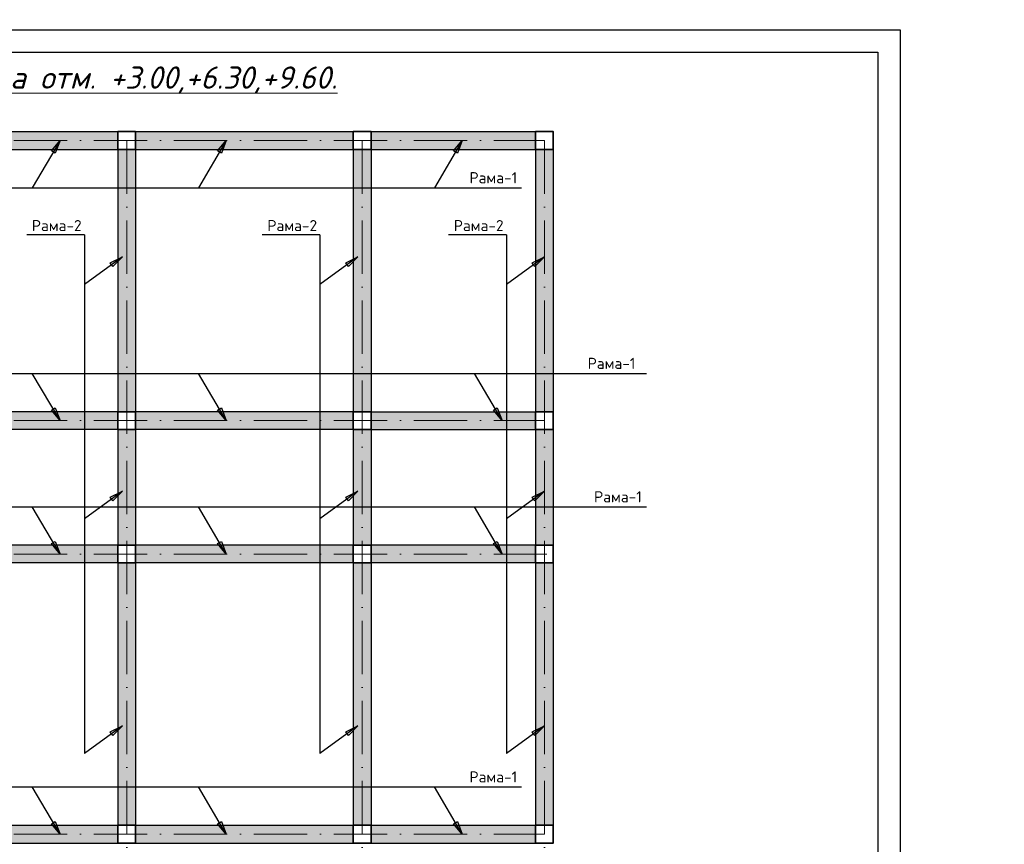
# Model space of a CAD drawing. Header units: millimetres. Extents: x 363306 to 7757304, y 1022887 to 1207196.
# Tile 483 of 656: x 1821895 to 1844054, y 1070363 to 1088906. Entities that reach past the tile are written whole.
import ezdxf

# ---------------------------------------------------------------- set-up
doc = ezdxf.new("R2010")
doc.units = ezdxf.units.MM
doc.linetypes.add('ACAD_ISO10W100', pattern=[18, 12, -3, 0, -3])
for name, color, linetype, lineweight in [('.', 7, 'Continuous', 15), ('размеры', 12, 'Continuous', 15), ('Я-1', 7, 'Continuous', 20)]:
    doc.layers.add(name, color=color, linetype=linetype, lineweight=lineweight)
doc.layers.add('0 @ 100', color=7, linetype='Continuous')
doc.layers.add('O3SAD', color=1, linetype='Continuous')
doc.styles.add('GOST 2.304', font='CS_Gost2304.shx')
doc.styles.add('iso', font='isocpeur.TTF')
doc.styles.get("Standard").update_dxf_attribs({"font": 'isocpeui.ttf'})
doc.styles.add('ГОСТ 2.304', font='isocpeui.ttf')

msp = doc.modelspace()

# ---------------------------------------------------------------- hatches: boundary and pattern name
at = {"layer": '.', "lineweight": 0}
h = msp.add_hatch(dxfattribs=at)
h.set_pattern_fill('ANSI35', color=256, scale=25)
h.set_pattern_definition([(45, (764352.43, -731174.03), (-112.253202, 112.253202), []), (45, (764464.68, -731174.03), (-112.253202, 112.253202), [198.4375, -39.6875, 0, -39.6875])])
h.paths.add_polyline_path([(1810602.505, 1085990.165), (1807602.505, 1085990.165)], flags=16)
h.paths.add_polyline_path([(1810602.505, 1086390.165), (1807602.505, 1086390.165), (1807602.505, 1085990.165), (1810602.505, 1085990.165)])
h.paths.add_polyline_path([(1816602.505, 1085990.165), (1811002.505, 1085990.165), (1811002.505, 1085990.165)], flags=16)
h.paths.add_polyline_path([(1816602.505, 1086390.165), (1811002.505, 1086390.165), (1811002.505, 1085990.165), (1816602.505, 1085990.165)])
h.paths.add_polyline_path([(1820002.505, 1085990.165), (1817002.505, 1085990.165)], flags=16)
h.paths.add_polyline_path([(1820002.505, 1086390.165), (1817002.505, 1086390.165), (1817002.505, 1085990.165), (1820002.505, 1085990.165)])
h.paths.add_polyline_path([(1824102.505, 1086390.165), (1820402.505, 1086390.165), (1820402.505, 1085990.165), (1824102.505, 1085990.165)])
h.paths.add_polyline_path([(1823352.127, 1086390.165), (1820402.505, 1086390.165), (1823402.505, 1086390.165)], flags=16)
h.paths.add_polyline_path([(1829402.505, 1086390.165), (1824502.505, 1086390.165), (1824502.505, 1085990.165), (1829402.505, 1085990.165)])
h.paths.add_polyline_path([(1829402.505, 1086390.165), (1824502.505, 1086390.165), (1824502.505, 1086390.165), (1829402.505, 1086390.165)], flags=16)
h.paths.add_polyline_path([(1832802.505, 1085990.165), (1829802.505, 1085990.165)], flags=17)
h.paths.add_polyline_path([(1833502.505, 1086390.165), (1829802.505, 1086390.165), (1829802.505, 1085990.165), (1833502.505, 1085990.165)])
at = {"layer": '.', "lineweight": 0, "transparency": 33554687}
h = msp.add_hatch(dxfattribs=at)
h.set_pattern_fill('ANSI35', color=256, scale=25)
h.set_pattern_definition([(45, (755652.43, -746474.03), (-112.253202, 112.253202), []), (45, (755764.68, -746474.03), (-112.253202, 112.253202), [198.4375, -39.6875, 0, -39.6875])])
h.paths.add_polyline_path([(1824502.505, 1085990.165), (1824102.505, 1085990.165), (1824102.505, 1080090.165), (1824502.505, 1080090.165)])
h.paths.add_polyline_path([(1824502.505, 1085990.165), (1824502.505, 1080090.165)], flags=17)
h.paths.add_polyline_path([(1824502.505, 1079690.165), (1824502.505, 1079690.165), (1824502.505, 1077090.165), (1824502.505, 1077090.165)], flags=17)
h.paths.add_polyline_path([(1824502.505, 1079690.165), (1824102.505, 1079690.165), (1824102.505, 1077090.165), (1824502.505, 1077090.165)])
h.paths.add_polyline_path([(1824502.505, 1076690.165), (1824102.505, 1076690.165), (1824102.505, 1070790.165), (1824502.505, 1070790.165)])
h.paths.add_polyline_path([(1824502.505, 1076690.165), (1824502.505, 1076690.165), (1824502.505, 1070790.165), (1824502.505, 1070790.165)], flags=16)
h = msp.add_hatch(dxfattribs=at)
h.set_pattern_fill('ANSI35', color=256, scale=25)
h.set_pattern_definition([(45, (760952.43, -746474.03), (-112.253202, 112.253202), []), (45, (761064.68, -746474.03), (-112.253202, 112.253202), [198.4375, -39.6875, 0, -39.6875])])
h.paths.add_polyline_path([(1829802.505, 1085990.165), (1829402.505, 1085990.165), (1829402.505, 1080090.165), (1829802.505, 1080090.165)])
h.paths.add_polyline_path([(1829802.505, 1085990.165), (1829802.505, 1080090.165)], flags=17)
h.paths.add_polyline_path([(1829802.505, 1079690.165), (1829802.505, 1079690.165), (1829802.505, 1077090.165), (1829802.505, 1077090.165)], flags=17)
h.paths.add_polyline_path([(1829802.505, 1079690.165), (1829402.505, 1079690.165), (1829402.505, 1077090.165), (1829802.505, 1077090.165)])
h.paths.add_polyline_path([(1829802.505, 1076690.165), (1829402.505, 1076690.165), (1829402.505, 1070790.165), (1829802.505, 1070790.165)])
h.paths.add_polyline_path([(1829802.505, 1076690.165), (1829802.505, 1076690.165), (1829802.505, 1070790.165), (1829802.505, 1070790.165)], flags=16)
h = msp.add_hatch(dxfattribs=at)
h.set_pattern_fill('ANSI35', color=256, scale=25)
h.set_pattern_definition([(45, (765052.43, -746474.03), (-112.253202, 112.253202), []), (45, (765164.68, -746474.03), (-112.253202, 112.253202), [198.4375, -39.6875, 0, -39.6875])])
h.paths.add_polyline_path([(1833902.505, 1085990.165), (1833502.505, 1085990.165), (1833502.505, 1080090.165), (1833902.505, 1080090.165)])
h.paths.add_polyline_path([(1833902.505, 1085990.165), (1833902.505, 1080090.165)], flags=17)
h.paths.add_polyline_path([(1833902.505, 1079690.165), (1833902.505, 1079690.165), (1833902.505, 1077090.165), (1833902.505, 1077090.165)], flags=17)
h.paths.add_polyline_path([(1833902.505, 1079690.165), (1833502.505, 1079690.165), (1833502.505, 1077090.165), (1833902.505, 1077090.165)])
h.paths.add_polyline_path([(1833902.505, 1076690.165), (1833502.505, 1076690.165), (1833502.505, 1070790.165), (1833902.505, 1070790.165)])
h.paths.add_polyline_path([(1833902.505, 1076690.165), (1833902.505, 1076690.165), (1833902.505, 1070790.165), (1833902.505, 1070790.165)], flags=16)
at = {"layer": '.', "lineweight": 0}
h = msp.add_hatch(dxfattribs=at)
h.set_pattern_fill('ANSI35', color=256, scale=25)
h.set_pattern_definition([(45, (764352.43, -737474.03), (-112.253202, 112.253202), []), (45, (764464.68, -737474.03), (-112.253202, 112.253202), [198.4375, -39.6875, 0, -39.6875])])
h.paths.add_polyline_path([(1810602.505, 1079690.165), (1807602.505, 1079690.165)], flags=16)
h.paths.add_polyline_path([(1810602.505, 1080090.165), (1807602.505, 1080090.165), (1807602.505, 1079690.165), (1810602.505, 1079690.165)])
h.paths.add_polyline_path([(1816602.505, 1079690.165), (1811002.505, 1079690.165), (1811002.505, 1079690.165)], flags=16)
h.paths.add_polyline_path([(1816602.505, 1080090.165), (1811002.505, 1080090.165), (1811002.505, 1079690.165), (1816602.505, 1079690.165)])
h.paths.add_polyline_path([(1820002.505, 1079690.165), (1817002.505, 1079690.165)], flags=16)
h.paths.add_polyline_path([(1820002.505, 1080090.165), (1817002.505, 1080090.165), (1817002.505, 1079690.165), (1820002.505, 1079690.165)])
h.paths.add_polyline_path([(1824102.505, 1080090.165), (1820402.505, 1080090.165), (1820402.505, 1079690.165), (1824102.505, 1079690.165)])
h.paths.add_polyline_path([(1823352.127, 1080090.165), (1820402.505, 1080090.165), (1823402.505, 1080090.165)], flags=16)
h.paths.add_polyline_path([(1829402.505, 1080090.165), (1824502.505, 1080090.165), (1824502.505, 1079690.165), (1829402.505, 1079690.165)])
h.paths.add_polyline_path([(1829402.505, 1080090.165), (1824502.505, 1080090.165), (1824502.505, 1080090.165), (1829402.505, 1080090.165)], flags=16)
h.paths.add_polyline_path([(1832802.505, 1079690.165), (1829802.505, 1079690.165)], flags=17)
h.paths.add_polyline_path([(1833502.505, 1080090.165), (1829802.505, 1080090.165), (1829802.505, 1079690.165), (1833502.505, 1079690.165)])
h = msp.add_hatch(dxfattribs=at)
h.set_pattern_fill('ANSI35', color=256, scale=25)
h.set_pattern_definition([(45, (764352.43, -740474.03), (-112.253202, 112.253202), []), (45, (764464.68, -740474.03), (-112.253202, 112.253202), [198.4375, -39.6875, 0, -39.6875])])
h.paths.add_polyline_path([(1810602.505, 1076690.165), (1807602.505, 1076690.165)], flags=16)
h.paths.add_polyline_path([(1810602.505, 1077090.165), (1807602.505, 1077090.165), (1807602.505, 1076690.165), (1810602.505, 1076690.165)])
h.paths.add_polyline_path([(1816602.505, 1076690.165), (1811002.505, 1076690.165), (1811002.505, 1076690.165)], flags=16)
h.paths.add_polyline_path([(1816602.505, 1077090.165), (1811002.505, 1077090.165), (1811002.505, 1076690.165), (1816602.505, 1076690.165)])
h.paths.add_polyline_path([(1820002.505, 1076690.165), (1817002.505, 1076690.165)], flags=16)
h.paths.add_polyline_path([(1820002.505, 1077090.165), (1817002.505, 1077090.165), (1817002.505, 1076690.165), (1820002.505, 1076690.165)])
h.paths.add_polyline_path([(1824102.505, 1077090.165), (1820402.505, 1077090.165), (1820402.505, 1076690.165), (1824102.505, 1076690.165)])
h.paths.add_polyline_path([(1823352.127, 1077090.165), (1820402.505, 1077090.165), (1823402.505, 1077090.165)], flags=16)
h.paths.add_polyline_path([(1829402.505, 1077090.165), (1824502.505, 1077090.165), (1824502.505, 1076690.165), (1829402.505, 1076690.165)])
h.paths.add_polyline_path([(1829402.505, 1077090.165), (1824502.505, 1077090.165), (1824502.505, 1077090.165), (1829402.505, 1077090.165)], flags=16)
h.paths.add_polyline_path([(1832802.505, 1076690.165), (1829802.505, 1076690.165)], flags=17)
h.paths.add_polyline_path([(1833502.505, 1077090.165), (1829802.505, 1077090.165), (1829802.505, 1076690.165), (1833502.505, 1076690.165)])
h = msp.add_hatch(dxfattribs=at)
h.set_pattern_fill('ANSI35', color=256, scale=25)
h.set_pattern_definition([(45, (764352.43, -746774.03), (-112.253202, 112.253202), []), (45, (764464.68, -746774.03), (-112.253202, 112.253202), [198.4375, -39.6875, 0, -39.6875])])
h.paths.add_polyline_path([(1810602.505, 1070390.165), (1807602.505, 1070390.165)], flags=16)
h.paths.add_polyline_path([(1810602.505, 1070790.165), (1807602.505, 1070790.165), (1807602.505, 1070390.165), (1810602.505, 1070390.165)])
h.paths.add_polyline_path([(1816602.505, 1070390.165), (1811002.505, 1070390.165), (1811002.505, 1070390.165)], flags=16)
h.paths.add_polyline_path([(1816602.505, 1070790.165), (1811002.505, 1070790.165), (1811002.505, 1070390.165), (1816602.505, 1070390.165)])
h.paths.add_polyline_path([(1820002.505, 1070390.165), (1817002.505, 1070390.165)], flags=16)
h.paths.add_polyline_path([(1820002.505, 1070790.165), (1817002.505, 1070790.165), (1817002.505, 1070390.165), (1820002.505, 1070390.165)])
h.paths.add_polyline_path([(1824102.505, 1070790.165), (1820402.505, 1070790.165), (1820402.505, 1070390.165), (1824102.505, 1070390.165)])
h.paths.add_polyline_path([(1823352.127, 1070790.165), (1820402.505, 1070790.165), (1823402.505, 1070790.165)], flags=16)
h.paths.add_polyline_path([(1829402.505, 1070790.165), (1824502.505, 1070790.165), (1824502.505, 1070390.165), (1829402.505, 1070390.165)])
h.paths.add_polyline_path([(1829402.505, 1070790.165), (1824502.505, 1070790.165), (1824502.505, 1070790.165), (1829402.505, 1070790.165)], flags=16)
h.paths.add_polyline_path([(1832802.505, 1070390.165), (1829802.505, 1070390.165)], flags=17)
h.paths.add_polyline_path([(1833502.505, 1070790.165), (1829802.505, 1070790.165), (1829802.505, 1070390.165), (1833502.505, 1070390.165)])

# ---------------------------------------------------------------- linework, layer by layer
at = {"lineweight": 30, "ltscale": 100}
for p, q in [((1820402.505, 1086390.165), (1824102.505, 1086390.165)), ((1824502.505, 1086390.165), (1829402.505, 1086390.165)), ((1829802.505, 1086390.165), (1833502.505, 1086390.165)), ((1820402.505, 1085990.165), (1824102.505, 1085990.165)), ((1824102.505, 1085990.165), (1824102.505, 1080090.165)), ((1824502.505, 1085990.165), (1829402.505, 1085990.165)), ((1824502.505, 1085990.165), (1824502.505, 1080090.165)), ((1829402.505, 1085990.165), (1829402.505, 1080090.165)), ((1829802.505, 1085990.165), (1833502.505, 1085990.165)), ((1829802.505, 1085990.165), (1829802.505, 1080090.165)), ((1833502.505, 1085990.165), (1833502.505, 1080090.165)), ((1833902.505, 1085990.165), (1833902.505, 1080090.165)), ((1824102.505, 1080090.165), (1820402.505, 1080090.165)), ((1829402.505, 1080090.165), (1824502.505, 1080090.165)), ((1829802.505, 1080090.165), (1833502.505, 1080090.165)), ((1824102.505, 1079690.165), (1820402.505, 1079690.165)), ((1824102.505, 1079690.165), (1824102.505, 1077090.165)), ((1829402.505, 1079690.165), (1824502.505, 1079690.165)), ((1824502.505, 1079690.165), (1824502.505, 1077090.165)), ((1829402.505, 1079690.165), (1829402.505, 1077090.165)), ((1829802.505, 1079690.165), (1833502.505, 1079690.165)), ((1829802.505, 1079690.165), (1829802.505, 1077090.165)), ((1833502.505, 1079690.165), (1833502.505, 1077090.165)), ((1833902.505, 1079690.165), (1833902.505, 1077090.165)), ((1824102.505, 1077090.165), (1820402.505, 1077090.165)), ((1829402.505, 1077090.165), (1824502.505, 1077090.165)), ((1833502.505, 1077090.165), (1829802.505, 1077090.165)), ((1824102.505, 1076690.165), (1820402.505, 1076690.165)), ((1824102.505, 1076690.165), (1824102.505, 1070790.165)), ((1829402.505, 1076690.165), (1824502.505, 1076690.165)), ((1824502.505, 1076690.165), (1824502.505, 1070790.165)), ((1829402.505, 1076690.165), (1829402.505, 1070790.165)), ((1833502.505, 1076690.165), (1829788.236, 1076690.165)), ((1829802.505, 1076690.165), (1829802.505, 1070790.165)), ((1833502.505, 1076690.165), (1833502.505, 1070790.165)), ((1833902.505, 1076690.165), (1833902.505, 1070790.165)), ((1820402.505, 1070790.165), (1824102.505, 1070790.165)), ((1824502.505, 1070790.165), (1829402.505, 1070790.165)), ((1829802.505, 1070790.165), (1833502.505, 1070790.165)), ((1820402.505, 1070390.165), (1824102.505, 1070390.165)), ((1824502.505, 1070390.165), (1829402.505, 1070390.165)), ((1829802.505, 1070390.165), (1833502.505, 1070390.165))]:
    msp.add_line(p, q, dxfattribs=at)
at = {"color": 1, "linetype": 'ACAD_ISO10W100', "lineweight": 9, "ltscale": 100}
for p, q in [((1803762.497, 1086190.165), (1833702.505, 1086190.165)), ((1824302.505, 1086190.165), (1824302.505, 1069058.786)), ((1829602.505, 1086190.165), (1829602.505, 1069058.786)), ((1833702.505, 1086190.165), (1833702.505, 1069058.786)), ((1803762.497, 1079890.165), (1833702.505, 1079890.165)), ((1803762.497, 1076890.165), (1833756.076, 1076890.165)), ((1803762.497, 1070590.165), (1833702.505, 1070590.165))]:
    msp.add_line(p, q, dxfattribs=at)
at = {"lineweight": 25, "ltscale": 100}
for p, q in [((1822607.528, 1085956.55), (1822803.033, 1086190.165)), ((1822803.033, 1086190.165), (1822694.236, 1085905.627)), ((1826348.993, 1085956.55), (1826544.498, 1086190.165)), ((1826544.498, 1086190.165), (1826435.702, 1085905.627)), ((1831659.543, 1085956.55), (1831855.049, 1086190.165)), ((1831855.049, 1086190.165), (1831746.252, 1085905.627)), ((1822694.236, 1085905.627), (1822607.528, 1085956.55)), ((1826435.702, 1085905.627), (1826348.993, 1085956.55)), ((1831746.252, 1085905.627), (1831659.543, 1085956.55)), ((1823933.656, 1083439.83), (1824206.17, 1083575.971)), ((1823992.826, 1083358.525), (1823933.656, 1083439.83)), ((1824206.17, 1083575.971), (1823992.826, 1083358.525)), ((1829233.656, 1083439.83), (1829506.17, 1083575.971)), ((1829292.826, 1083358.525), (1829233.656, 1083439.83)), ((1829506.17, 1083575.971), (1829292.826, 1083358.525)), ((1833429.991, 1083439.83), (1833702.505, 1083575.971)), ((1833489.161, 1083358.525), (1833429.991, 1083439.83)), ((1833702.505, 1083575.971), (1833489.161, 1083358.525)), ((1822607.528, 1080123.779), (1822694.236, 1080174.702)), ((1822803.033, 1079890.165), (1822607.528, 1080123.779)), ((1822694.236, 1080174.702), (1822803.033, 1079890.165)), ((1826348.993, 1080123.779), (1826435.701, 1080174.702)), ((1826544.498, 1079890.165), (1826348.993, 1080123.779)), ((1826435.701, 1080174.702), (1826544.498, 1079890.165)), ((1832557.327, 1080123.779), (1832644.036, 1080174.702)), ((1832752.833, 1079890.165), (1832557.327, 1080123.779)), ((1832644.036, 1080174.702), (1832752.833, 1079890.165)), ((1823933.656, 1078167.702), (1824206.17, 1078303.843)), ((1824206.17, 1078303.843), (1823992.826, 1078086.397)), ((1829233.656, 1078167.702), (1829506.17, 1078303.843)), ((1829506.17, 1078303.843), (1829292.826, 1078086.397)), ((1833429.991, 1078167.702), (1833702.505, 1078303.843)), ((1833702.505, 1078303.843), (1833489.161, 1078086.397)), ((1823992.826, 1078086.397), (1823933.656, 1078167.702)), ((1829292.826, 1078086.397), (1829233.656, 1078167.702)), ((1833489.161, 1078086.397), (1833429.991, 1078167.702)), ((1822607.528, 1077123.779), (1822694.236, 1077174.702)), ((1822694.236, 1077174.702), (1822803.033, 1076890.165)), ((1826348.993, 1077123.779), (1826435.701, 1077174.702)), ((1826435.701, 1077174.702), (1826544.498, 1076890.165)), ((1832557.327, 1077123.779), (1832644.036, 1077174.702)), ((1832644.036, 1077174.702), (1832752.833, 1076890.165)), ((1822803.033, 1076890.165), (1822607.528, 1077123.779)), ((1826544.498, 1076890.165), (1826348.993, 1077123.779)), ((1832752.833, 1076890.165), (1832557.327, 1077123.779)), ((1823933.656, 1072892.222), (1824206.17, 1073028.363)), ((1824206.17, 1073028.363), (1823992.826, 1072810.917)), ((1829233.656, 1072892.222), (1829506.17, 1073028.363)), ((1829506.17, 1073028.363), (1829292.826, 1072810.917)), ((1833429.991, 1072892.222), (1833702.505, 1073028.363)), ((1833702.505, 1073028.363), (1833489.161, 1072810.917)), ((1823992.826, 1072810.917), (1823933.656, 1072892.222)), ((1829292.826, 1072810.917), (1829233.656, 1072892.222)), ((1833489.161, 1072810.917), (1833429.991, 1072892.222)), ((1822607.528, 1070823.779), (1822694.236, 1070874.702)), ((1822803.033, 1070590.165), (1822607.528, 1070823.779)), ((1822694.236, 1070874.702), (1822803.033, 1070590.165)), ((1826348.993, 1070823.779), (1826435.701, 1070874.702)), ((1826544.498, 1070590.165), (1826348.993, 1070823.779)), ((1826435.701, 1070874.702), (1826544.498, 1070590.165)), ((1831659.543, 1070823.779), (1831746.252, 1070874.702)), ((1831855.049, 1070590.165), (1831659.543, 1070823.779)), ((1831746.252, 1070874.702), (1831855.049, 1070590.165))]:
    msp.add_line(p, q, dxfattribs=at)
at = {"lineweight": 30}
msp.add_lwpolyline([(1801706.348, 1088178.072), (1841206.348, 1088178.072), (1841206.348, 1059478.072), (1801706.348, 1059478.072)], close=True, dxfattribs=at)
at = {"lineweight": 25, "ltscale": 100}
for points in [[(1822803.033, 1086190.165), (1822178.992, 1085127.576)], [(1826544.498, 1086190.165), (1825920.457, 1085127.576)], [(1831855.049, 1086190.165), (1831231.008, 1085127.576)], [(1808447.08, 1085127.576), (1833186.58, 1085127.576)], [(1823352.833, 1084071.831), (1822052.039, 1084071.831)], [(1823352.833, 1084071.831), (1823352.833, 1072407.34)], [(1828652.833, 1084071.831), (1827352.039, 1084071.831)], [(1828652.833, 1084071.831), (1828652.833, 1072407.34)], [(1832849.168, 1084071.831), (1831548.374, 1084071.831)], [(1832849.168, 1084071.831), (1832849.168, 1072407.34)], [(1824206.17, 1083575.971), (1823352.833, 1082954.948)], [(1829506.17, 1083575.971), (1828652.833, 1082954.948)], [(1833702.505, 1083575.971), (1832849.168, 1082954.948)], [(1808447.08, 1080952.753), (1836004.445, 1080952.753)], [(1822803.033, 1079890.165), (1822178.992, 1080952.753)], [(1826544.498, 1079890.165), (1825920.457, 1080952.753)], [(1832752.833, 1079890.165), (1832128.791, 1080952.753)], [(1824206.17, 1078303.843), (1823352.833, 1077682.82)], [(1829506.17, 1078303.843), (1828652.833, 1077682.82)], [(1833702.505, 1078303.843), (1832849.168, 1077682.82)], [(1808447.08, 1077952.754), (1836004.445, 1077952.754)], [(1822803.033, 1076890.165), (1822178.992, 1077952.754)], [(1826544.498, 1076890.165), (1825920.457, 1077952.754)], [(1832752.833, 1076890.165), (1832128.791, 1077952.754)], [(1824206.17, 1073028.363), (1823352.833, 1072407.34)], [(1829506.17, 1073028.363), (1828652.833, 1072407.34)], [(1833702.505, 1073028.363), (1832849.168, 1072407.34)], [(1808447.08, 1071652.753), (1833186.58, 1071652.753)], [(1822803.033, 1070590.165), (1822178.992, 1071652.753)], [(1826544.498, 1070590.165), (1825920.457, 1071652.753)], [(1831855.049, 1070590.165), (1831231.007, 1071652.753)]]:
    msp.add_lwpolyline(points, dxfattribs=at)
at = {"layer": 'O3SAD', "color": 1}
msp.add_lwpolyline([(1799706.348, 1088678.072), (1841706.348, 1088678.072), (1841706.348, 1058978.072), (1799706.348, 1058978.072)], close=True, dxfattribs=at)
at = {"layer": 'размеры', "lineweight": 35, "ltscale": 5}
for points in [[(1824502.505, 1085990.165), (1824102.505, 1085990.165), (1824102.505, 1086390.165), (1824502.505, 1086390.165)], [(1829402.505, 1085990.165), (1829802.505, 1085990.165), (1829802.505, 1086390.165), (1829402.505, 1086390.165)], [(1833502.505, 1085990.165), (1833902.505, 1085990.165), (1833902.505, 1086390.165), (1833502.505, 1086390.165)], [(1824502.505, 1079690.165), (1824102.505, 1079690.165), (1824102.505, 1080090.165), (1824502.505, 1080090.165)], [(1829402.505, 1079690.165), (1829802.505, 1079690.165), (1829802.505, 1080090.165), (1829402.505, 1080090.165)], [(1833502.505, 1079690.165), (1833902.505, 1079690.165), (1833902.505, 1080090.165), (1833502.505, 1080090.165)], [(1824502.505, 1076690.165), (1824102.505, 1076690.165), (1824102.505, 1077090.165), (1824502.505, 1077090.165)], [(1829402.505, 1076690.165), (1829802.505, 1076690.165), (1829802.505, 1077090.165), (1829402.505, 1077090.165)], [(1833502.505, 1076690.165), (1833902.505, 1076690.165), (1833902.505, 1077090.165), (1833502.505, 1077090.165)], [(1824502.505, 1070790.165), (1824102.505, 1070790.165), (1824102.505, 1070390.165), (1824502.505, 1070390.165)], [(1824502.505, 1070790.165), (1824102.505, 1070790.165), (1824102.505, 1070390.165), (1824502.505, 1070390.165)], [(1829402.505, 1070790.165), (1829802.505, 1070790.165), (1829802.505, 1070390.165), (1829402.505, 1070390.165)], [(1833502.505, 1070790.165), (1833902.505, 1070790.165), (1833902.505, 1070390.165), (1833502.505, 1070390.165)]]:
    msp.add_lwpolyline(points, close=True, dxfattribs=at)

# ---------------------------------------------------------------- texts
at = {"lineweight": 9, "char_height": 400, "attachment_point": 1, "style": 'iso'}
for s, insert, width in [('\\pi1171.712;Крепежный \\P\\pi762.472;элемент КЭ-1', (1382779.98, 1087540.128), 5098.88054), ('\\pi1764.372;Примерных вид для\\P\\pi488.236;стена монтажа (Газоблок)', (1134531.899, 1087474.922, 0), 9717.00309), ('\\pi1764.372;Примерных вид для\\P\\pi488.236;стена монтажа (Газоблок)', (1179462.79, 1087508.085, 0), 9717.00309), ('\\pi1764.372;Примерных вид для\\P\\pi488.236;стена монтажа (Газоблок)', (1224462.79, 1087508.085, 0), 9717.00309), ('\\pi1764.372;Примерных вид для\\P\\pi488.236;стена монтажа (Газоблок)', (1269531.899, 1087474.922, 0), 9717.00309), ('\\pi457.168;{\\LГоризонтальная} \\P\\pi1121.108;сетка ГС-2', (1374921.9, 1081456.843), 5098.88054)]:
    msp.add_mtext(s, dxfattribs=dict(at, insert=insert, width=width))
at = {"color": 18, "lineweight": 0, "true_color": 0x000000, "char_height": 500, "attachment_point": 1}
for s, insert, width in [('\\pi951.20865;Разрез 1 - 1', (1431194.663, 1087606.338), 5955.4476), ('\\pi951.20865;Разрез 1 - 1', (1475028.174, 1087606.338), 5955.4476), ('\\pi951.20865;Разрез 1 - 1', (1521202.46, 1087606.338), 5955.4476), ('\\pi951.20865;Разрез 1 - 1', (1564347.248, 1087307.106), 5955.4476), ('\\pi643.3;{\\LКолонна монолитная K-1\\P\\pi2988.375;}(опалубка)', (1688064.24, 1087204.928), 9430.53612), ('\\pi643.3;{\\LКолонна монолитная K-2\\P\\pi2988.375;}(опалубка)', (1745064.24, 1087204.928), 9430.53612)]:
    msp.add_mtext(s, dxfattribs=dict(at, insert=insert, width=width))
at = {"lineweight": 25, "ltscale": 100, "char_height": 250, "attachment_point": 1}
for s, insert, width in [('{\\fISOCPEUR|b0|i0|c204|p34;Рама-1}', (1832016.594, 1085477.576), 1250), ('{\\fISOCPEUR|b0|i0|c204|p34;Рама-2}', (1822167.712, 1084401.292), 1250), ('{\\fISOCPEUR|b0|i0|c204|p34;Рама-2}', (1827467.712, 1084401.292), 1250), ('{\\fISOCPEUR|b0|i0|c204|p34;Рама-2}', (1831664.047, 1084401.292), 1250), ('\\fISOCPEUR|b0|i0|c0|p34;\\W1.0000000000;\\T1.0000000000;\\o\\lРама-1', (1834676.544, 1081302.753), 1200), ('\\fISOCPEUR|b0|i0|c0|p34;\\W1.0000000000;\\T1.0000000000;\\o\\lРама-1', (1834820.828, 1078302.754), 1200), ('{\\fISOCPEUR|b0|i0|c204|p34;Рама-1}', (1832016.594, 1072002.753), 1250)]:
    msp.add_mtext(s, dxfattribs=dict(at, insert=insert, width=width))
at = {"color": 0, "lineweight": -2, "ltscale": 5, "insert": (1348958.4, 1070865.149), "char_height": 300, "width": 17773.54363, "attachment_point": 1, "style": 'iso'}
msp.add_mtext('\\pi7162.827;{\\fISOCPEUR|b0|i1|c204|p34;Примечание:\\P\\pi0;1. \\C256;Данный лист читать совместно с листами\\C0; КP- \\P2. Горизонтальные сетки СГ-1, СГ-2, СГ-3  устраиваются по длине в стенах и в перегородках, через каждый 600 мм расстояние по высоте.\\P\\C256;3. Стены  выполнить из газоблока изготавливается автоклавным методом D600/\\PКладку выполнить с применением однорядной перевязки\\P5.Контроль качества материалов и работ выполнять согласно указаниям \\PКМК 2.01.03-19, КМК 3.03.01-98 и ППР.\\P6. Все внутренние дверные отверстие монтажировать на отм. +2,100.\\P7. Прочность клеевого состава или раствора должна обеспечить величину нормального сцепления не менее 1,2 кгс/см².}', dxfattribs=at)
at = {"layer": '0 @ 100', "color": 7, "insert": (761996.908, 1075986.433), "char_height": 318.940213, "width": 19697.5359, "attachment_point": 4, "style": 'ГОСТ 2.304'}
msp.add_mtext('\\pi5457.36288;{\\fISOCPEUR|b1|i1|c204|p34;Характеристика участка строительства:\\P\\pi0;\\P}Расчетная зимняя температура воздух 15 °С.\\PСкоростной напор ветра   - 38кг/м2.\\PВес снегового покрова    - 50кг/м2.\\PКлассификация зданий по функциональной пожарной опасности - Ф 4.1 \\PКоэффициент надежности по назначению - 0.95\\P\\P^IПроектом разработано подъёмник для мало мобильных граждан населения грузоподъемностью 250 кг. скоростью 0,25 см/с. Двери шахт подъёмника противопожарные с пределом огнестойкости El 30. Подъёмники оборудованы кабинами габаритами 1500х1500 мм, ширина дверей кабины обеспечивает проезд инвалидной коляски. Для экстренных случаев подъёмник оснащен дополнительным аккумулятором и механическим спуском для безопасного спуска пассажира в нулевую отметку. Так же в дверях подъёмника установлены замки датчики которые открываются с ключевыми картами, чтобы открыть двери подъёмника.\\P^IС внешней и внутренней стороны наружных стен предусмотрено обшивка из аквапанелей толщиной 12,5мм с утеплением из минераловатной ваты на кварцевой основе, А =0,040 Вт/мС, толщиной 100мм. (по теплотехническому расчету). Наружная отделка из органическое стекло.\\P^IПодрядчик обязан предоставить заказчику сертификаты соответствия и пожарной безопасности на фасадную систему и все применяемые в данной системе материалы и изделия.\\PКонструкции, изделия и материалы применены по действующим стандартам, ТУ, сертификатам. На путях эвакуации используются отделочные материалы, соответствующие требованиям п. 5.25 ШНК 2.01.02-04.\\PОтделка стен с внутренней стороны окраска водоэмульсионными красками светлых тонов. Во внутренней и наружной отделке использованы современные отделочные материалы используемые на территории Республики Узбекистан.\\P^IКрыша - скатная из металлических профилированных листов с полимерными покрытиями с обеих сторон толщ.0,55мм по металлическим конструкциям.\\P^IПо периметру наружных стен устраивается бетонная отмостка. Бетон кл.В 7,5 шириной 1000 мм, толщиной 50 мм по гравийному основанию толщиной 100 мм -150 мм.\\P^IВсе строительно-монтажные работы вести согласно указаний соответствующих строительных норм и проекта производства работ (П.П.Р.) на основании ШНК 3.01.01 - 03 и КМК 3.01.02 - 00.', dxfattribs=at)
at = {"layer": 'Я-1', "color": 0, "lineweight": 0, "ltscale": 500, "insert": (1820208.553, 1087855.459), "char_height": 500, "width": 19093.88769, "attachment_point": 2, "style": 'GOST 2.304'}
msp.add_mtext('{\\fISOCPEUR|b0|i1|c204|p34;\\LПлан рамно-связевой системы на отм. \\fISOCPEUR|b0|i1|c0|p34;+3.00,+6.30,+9.60.}', dxfattribs=at)

doc.saveas('drawing.dxf')
